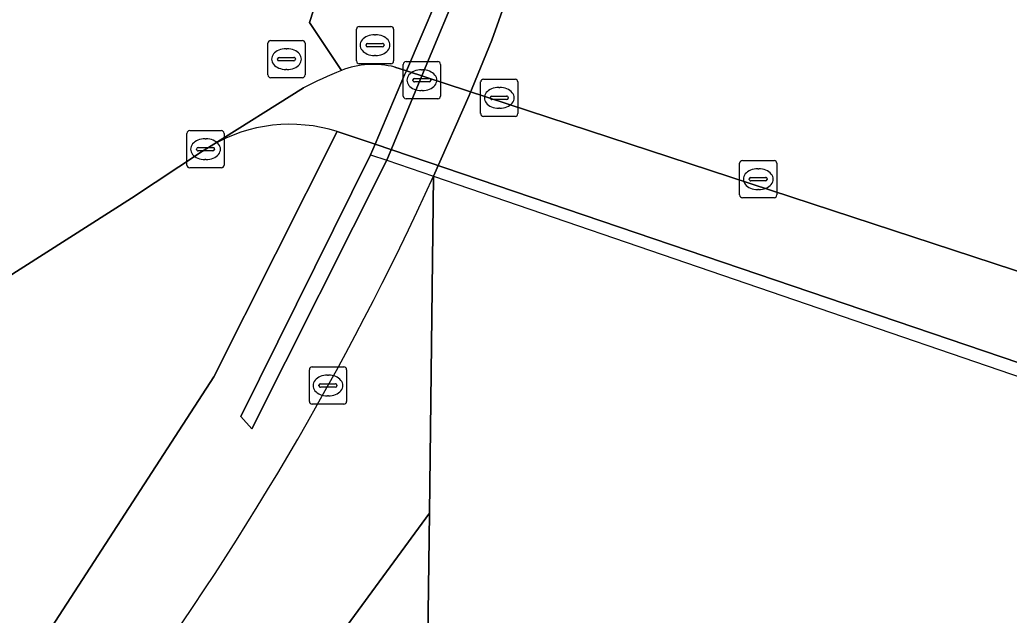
# Model space of a CAD drawing. Extents: x 161477 to 163040, y 383680 to 384871.
# Drawn here: x 162801.91 to 162828.52, y 384231.75 to 384247.76 of the extents above; entities that cross this region are included whole.
import ezdxf

# ---------------------------------------------------------------- set-up
doc = ezdxf.new("R2010")
doc.units = 0
for name, color, linetype in [('IMGEO_Berm_groen', 7, 'Continuous'), ('IMGEO_Fietspad_gesloten', 7, 'Continuous'), ('IMGEO_Fietspad_open', 7, 'Continuous'), ('IMGEO_Kolk', 7, 'Continuous'), ('IMGEO_Muur', 7, 'Continuous'), ('IMGEO_Rijbaan_lokaal_gesloten', 7, 'Continuous'), ('IMGEO_Rijbaan_regionaal_gesloten', 7, 'Continuous'), ('IMGEO_Rioolput', 7, 'Continuous'), ('IMGEO_Tunneldeel', 7, 'Continuous'), ('IMGEO_Voetpad_halfverhard', 7, 'Continuous'), ('IMGEO_Voetpad_open', 7, 'Continuous')]:
    doc.layers.add(name, color=color, linetype=linetype)

msp = doc.modelspace()

# ---------------------------------------------------------------- linework, layer by layer
at = {"layer": 'IMGEO_Berm_groen'}
for points in [[(162810.733, 384254.803), (162813.412, 384253.894), (162813.905, 384253.726), (162813.874, 384253.549), (162814.866, 384253.19), (162815.206, 384254.245), (162816.824, 384261.119), (162817.227, 384261.018), (162815.161, 384252.73), (162814.096, 384249.539), (162813.911, 384249.094), (162812.682, 384246.142), (162811.782, 384243.979), (162808.153, 384236.754), (162807.855, 384237.085), (162811.346, 384244.124), (162811.467, 384244.407), (162810.448, 384244.753), (162807.132, 384238.152), (162801.934, 384230.137)], [(162813.041, 384243.548), (162813.994, 384245.716), (162814.608, 384247.212), (162815.129, 384248.675), (162815.29, 384249.146), (162815.574, 384250), (162816.287, 384252.316)], [(162785.094, 384214.111), (162788.072, 384216.285), (162789.353, 384217.22), (162790.909, 384218.65), (162797.016, 384224.261), (162801.934, 384230.137), (162807.132, 384238.152), (162810.448, 384244.753)], [(162807.058, 384244.367), (162806.827, 384244.221), (162804.914, 384242.955), (162740.876, 384202.134), (162728.183, 384194.06), (162727.443, 384193.677), (162725.567, 384192.746), (162726.577, 384189.869), (162762.818, 384203.024), (162771.283, 384206.403), (162775.251, 384208.154), (162778.93, 384210.051), (162780.986, 384211.111), (162782.117, 384211.937), (162785.094, 384214.111)]]:
    msp.add_lwpolyline(points, dxfattribs=at)
for centre, radius, start, end in [((162809.19, 384240.725), 4.22, 72.6526, 120.3393), ((162738.689, 384277.506), 81.74, 323.55193, 335.45287)]:
    msp.add_arc(centre, radius, start, end, dxfattribs=at)
at = {"layer": 'IMGEO_Fietspad_gesloten'}
msp.add_lwpolyline([(162834.358, 384245.916), (162834.472, 384246.111), (162834.111, 384246.234), (162833.089, 384246.584), (162814.761, 384252.864), (162813.713, 384249.668), (162813.523, 384249.223), (162812.31, 384246.383), (162832.465, 384239.782), (162833.066, 384242.48), (162833.299, 384243.1)], close=True, dxfattribs=at)
at = {"layer": 'IMGEO_Fietspad_open'}
for points in [[(162810.562, 384246.395), (162809.706, 384247.685), (162811.724, 384253.905), (162810.458, 384254.328)], [(162814.761, 384252.864), (162811.724, 384253.905), (162809.706, 384247.685), (162810.562, 384246.395)], [(162812.003, 384246.484), (162812.31, 384246.383), (162813.523, 384249.223), (162813.713, 384249.668), (162814.761, 384252.864)], [(162804.914, 384242.955), (162806.827, 384244.221), (162807.058, 384244.367), (162809.538, 384245.929)], [(162796.802, 384245.697), (162789.362, 384240.95), (162777.691, 384233.503), (162734.477, 384205.927), (162724.556, 384199.583), (162724.124, 384199.308), (162727.443, 384193.677), (162728.183, 384194.06), (162740.876, 384202.134), (162804.914, 384242.955)]]:
    msp.add_lwpolyline(points, dxfattribs=at)
for centre, radius, start, end in [((162811.426, 384244.124), 2.43, 76.2509, 110.8176), ((162818.656, 384227.252), 20.784, 112.9183, 116.0202)]:
    msp.add_arc(centre, radius, start, end, dxfattribs=at)
at = {"layer": 'IMGEO_Kolk'}
for p, q in [((162808.584, 384246.273), (162808.584, 384247.125)), ((162808.659, 384247.199), (162809.511, 384247.199)), ((162809.072, 384246.979), (162809.097, 384246.979)), ((162809.585, 384247.125), (162809.585, 384246.273)), ((162808.843, 384246.693), (162808.843, 384246.705)), ((162808.886, 384246.742), (162809.284, 384246.742)), ((162809.327, 384246.705), (162809.327, 384246.693)), ((162809.281, 384246.656), (162808.883, 384246.656)), ((162809.095, 384246.419), (162809.07, 384246.419)), ((162812.226, 384245.705), (162812.226, 384246.557)), ((162812.301, 384246.631), (162813.153, 384246.631)), ((162812.714, 384246.411), (162812.739, 384246.411)), ((162813.227, 384246.557), (162813.227, 384245.705)), ((162809.511, 384246.199), (162808.659, 384246.199)), ((162812.528, 384246.174), (162812.926, 384246.174)), ((162814.382, 384246.158), (162815.234, 384246.158)), ((162812.485, 384246.125), (162812.485, 384246.137)), ((162812.923, 384246.088), (162812.525, 384246.088)), ((162812.969, 384246.137), (162812.969, 384246.125)), ((162814.307, 384245.232), (162814.307, 384246.084)), ((162814.795, 384245.938), (162814.82, 384245.938)), ((162815.308, 384246.084), (162815.308, 384245.232)), ((162813.153, 384245.631), (162812.301, 384245.631)), ((162812.737, 384245.851), (162812.712, 384245.851)), ((162814.566, 384245.652), (162814.566, 384245.664)), ((162815.004, 384245.615), (162814.606, 384245.615)), ((162814.609, 384245.701), (162815.007, 384245.701)), ((162815.05, 384245.664), (162815.05, 384245.652)), ((162814.818, 384245.378), (162814.793, 384245.378)), ((162815.234, 384245.158), (162814.382, 384245.158)), ((162806.407, 384243.849), (162806.407, 384244.701)), ((162806.482, 384244.775), (162807.334, 384244.775)), ((162806.895, 384244.555), (162806.92, 384244.555)), ((162807.408, 384244.701), (162807.408, 384243.849)), ((162806.709, 384244.318), (162807.107, 384244.318)), ((162806.666, 384244.269), (162806.666, 384244.281)), ((162807.104, 384244.232), (162806.706, 384244.232)), ((162807.15, 384244.281), (162807.15, 384244.269)), ((162807.334, 384243.775), (162806.482, 384243.775)), ((162806.918, 384243.995), (162806.893, 384243.995)), ((162821.273, 384243.045), (162821.273, 384243.897)), ((162821.348, 384243.971), (162822.2, 384243.971)), ((162821.761, 384243.751), (162821.786, 384243.751)), ((162822.274, 384243.897), (162822.274, 384243.045)), ((162821.575, 384243.514), (162821.973, 384243.514)), ((162821.532, 384243.465), (162821.532, 384243.477)), ((162821.97, 384243.428), (162821.572, 384243.428)), ((162822.016, 384243.477), (162822.016, 384243.465)), ((162822.2, 384242.971), (162821.348, 384242.971)), ((162821.784, 384243.191), (162821.759, 384243.191)), ((162809.7, 384237.495), (162809.7, 384238.347)), ((162809.775, 384238.421), (162810.627, 384238.421)), ((162810.188, 384238.201), (162810.213, 384238.201)), ((162810.701, 384238.347), (162810.701, 384237.495)), ((162809.959, 384237.915), (162809.959, 384237.927)), ((162810.002, 384237.964), (162810.4, 384237.964)), ((162810.443, 384237.927), (162810.443, 384237.915)), ((162810.397, 384237.878), (162809.999, 384237.878)), ((162810.211, 384237.641), (162810.186, 384237.641)), ((162810.627, 384237.421), (162809.775, 384237.421))]:
    msp.add_line(p, q, dxfattribs=at)
for points in [[(162808.584, 384246.273), (162808.584, 384247.125)], [(162808.659, 384247.199), (162809.511, 384247.199)], [(162809.585, 384247.125), (162809.585, 384246.273)], [(162812.226, 384245.705), (162812.226, 384246.557)], [(162812.301, 384246.631), (162813.153, 384246.631)], [(162813.227, 384246.557), (162813.227, 384245.705)], [(162809.511, 384246.199), (162808.659, 384246.199)], [(162814.382, 384246.158), (162815.234, 384246.158)], [(162814.307, 384245.232), (162814.307, 384246.084)], [(162815.308, 384246.084), (162815.308, 384245.232)], [(162813.153, 384245.631), (162812.301, 384245.631)], [(162815.234, 384245.158), (162814.382, 384245.158)], [(162806.407, 384243.849), (162806.407, 384244.701)], [(162806.482, 384244.775), (162807.334, 384244.775)], [(162807.408, 384244.701), (162807.408, 384243.849)], [(162807.334, 384243.775), (162806.482, 384243.775)], [(162821.273, 384243.045), (162821.273, 384243.897)], [(162821.348, 384243.971), (162822.2, 384243.971)], [(162822.274, 384243.897), (162822.274, 384243.045)], [(162822.2, 384242.971), (162821.348, 384242.971)], [(162809.7, 384237.495), (162809.7, 384238.347)], [(162809.775, 384238.421), (162810.627, 384238.421)], [(162810.701, 384238.347), (162810.701, 384237.495)], [(162810.627, 384237.421), (162809.775, 384237.421)]]:
    msp.add_lwpolyline(points, dxfattribs=at)
for centre, radius, start, end in [((162808.661, 384247.123), 0.0765, 91.552, 178.448), ((162808.661, 384247.123), 0.0765, 91.552, 178.448), ((162809.509, 384247.123), 0.0765, 1.552, 88.448), ((162809.509, 384247.123), 0.0765, 1.552, 88.448), ((162808.883, 384246.702), 0.0403, 85.8775, 175.7526), ((162808.88, 384246.692), 0.0366, 178.938, 274.7102), ((162809.284, 384246.699), 0.043, 264.8664, 352.4533), ((162809.288, 384246.704), 0.0386, 1.7309, 96.639), ((162812.303, 384246.555), 0.0765, 91.552, 178.448), ((162812.303, 384246.555), 0.0765, 91.552, 178.448), ((162813.151, 384246.555), 0.0765, 1.552, 88.448), ((162813.151, 384246.555), 0.0765, 1.552, 88.448), ((162808.661, 384246.275), 0.0765, 181.552, 268.448), ((162808.661, 384246.275), 0.0765, 181.552, 268.448), ((162809.509, 384246.275), 0.0765, 271.552, 358.448), ((162809.509, 384246.275), 0.0765, 271.552, 358.448), ((162812.525, 384246.134), 0.0403, 85.8775, 175.7526), ((162812.93, 384246.136), 0.0386, 1.7309, 96.639), ((162814.384, 384246.082), 0.0765, 91.552, 178.448), ((162814.384, 384246.082), 0.0765, 91.552, 178.448), ((162815.232, 384246.082), 0.0765, 1.552, 88.448), ((162815.232, 384246.082), 0.0765, 1.552, 88.448), ((162812.522, 384246.124), 0.0366, 178.938, 274.7102), ((162812.926, 384246.131), 0.043, 264.8664, 352.4533), ((162812.303, 384245.707), 0.0765, 181.552, 268.448), ((162812.303, 384245.707), 0.0765, 181.552, 268.448), ((162813.151, 384245.707), 0.0765, 271.552, 358.448), ((162813.151, 384245.707), 0.0765, 271.552, 358.448), ((162814.606, 384245.661), 0.0403, 85.8775, 175.7526), ((162814.603, 384245.651), 0.0366, 178.938, 274.7102), ((162815.007, 384245.658), 0.043, 264.8664, 352.4533), ((162815.011, 384245.663), 0.0386, 1.7309, 96.639), ((162814.384, 384245.234), 0.0765, 181.552, 268.448), ((162814.384, 384245.234), 0.0765, 181.552, 268.448), ((162815.232, 384245.234), 0.0765, 271.552, 358.448), ((162815.232, 384245.234), 0.0765, 271.552, 358.448), ((162806.484, 384244.699), 0.0765, 91.552, 178.448), ((162806.484, 384244.699), 0.0765, 91.552, 178.448), ((162807.332, 384244.699), 0.0765, 1.552, 88.448), ((162807.332, 384244.699), 0.0765, 1.552, 88.448), ((162806.706, 384244.278), 0.0403, 85.8775, 175.7526), ((162807.111, 384244.28), 0.0386, 1.7309, 96.639), ((162806.703, 384244.268), 0.0366, 178.938, 274.7102), ((162807.107, 384244.275), 0.043, 264.8664, 352.4533), ((162806.484, 384243.851), 0.0765, 181.552, 268.448), ((162806.484, 384243.851), 0.0765, 181.552, 268.448), ((162807.332, 384243.851), 0.0765, 271.552, 358.448), ((162807.332, 384243.851), 0.0765, 271.552, 358.448), ((162821.35, 384243.895), 0.0765, 91.552, 178.448), ((162821.35, 384243.895), 0.0765, 91.552, 178.448), ((162822.198, 384243.895), 0.0765, 1.552, 88.448), ((162822.198, 384243.895), 0.0765, 1.552, 88.448), ((162821.572, 384243.474), 0.0403, 85.8775, 175.7526), ((162821.977, 384243.476), 0.0386, 1.7309, 96.639), ((162821.569, 384243.464), 0.0366, 178.938, 274.7102), ((162821.973, 384243.471), 0.043, 264.8664, 352.4533), ((162821.35, 384243.047), 0.0765, 181.552, 268.448), ((162821.35, 384243.047), 0.0765, 181.552, 268.448), ((162822.198, 384243.047), 0.0765, 271.552, 358.448), ((162822.198, 384243.047), 0.0765, 271.552, 358.448), ((162809.777, 384238.345), 0.0765, 91.552, 178.448), ((162809.777, 384238.345), 0.0765, 91.552, 178.448), ((162810.625, 384238.345), 0.0765, 1.552, 88.448), ((162810.625, 384238.345), 0.0765, 1.552, 88.448), ((162809.999, 384237.924), 0.0403, 85.8775, 175.7526), ((162809.996, 384237.914), 0.0366, 178.938, 274.7102), ((162810.4, 384237.921), 0.043, 264.8664, 352.4533), ((162810.404, 384237.926), 0.0386, 1.7309, 96.639), ((162809.777, 384237.497), 0.0765, 181.552, 268.448), ((162809.777, 384237.497), 0.0765, 181.552, 268.448), ((162810.625, 384237.497), 0.0765, 271.552, 358.448), ((162810.625, 384237.497), 0.0765, 271.552, 358.448)]:
    msp.add_arc(centre, radius, start, end, dxfattribs=at)
for centre, major_axis, ratio, start_param, end_param in [((162809.071, 384246.699), (-0.387, 0.002), 0.722429, 4.712389, 7.853982), ((162809.096, 384246.699), (-0.39, 0.002), 0.717154, 1.570796, 4.712389), ((162812.713, 384246.131), (-0.387, 0.002), 0.722429, 4.712389, 7.853982), ((162812.738, 384246.131), (-0.39, 0.002), 0.717154, 1.570796, 4.712389), ((162814.794, 384245.658), (-0.387, 0.002), 0.722429, 4.712389, 7.853982), ((162814.819, 384245.658), (-0.39, 0.002), 0.717154, 1.570796, 4.712389), ((162806.894, 384244.275), (-0.387, 0.002), 0.722429, 4.712389, 7.853982), ((162806.919, 384244.275), (-0.39, 0.002), 0.717154, 1.570796, 4.712389), ((162821.76, 384243.471), (-0.387, 0.002), 0.722429, 4.712389, 7.853982), ((162821.785, 384243.471), (-0.39, 0.002), 0.717154, 1.570796, 4.712389), ((162810.187, 384237.921), (-0.387, 0.002), 0.722429, 4.712389, 7.853982), ((162810.212, 384237.921), (-0.39, 0.002), 0.717154, 1.570796, 4.712389)]:
    msp.add_ellipse(centre, major_axis=major_axis, ratio=ratio, start_param=start_param, end_param=end_param, dxfattribs=at)
at = {"layer": 'IMGEO_Muur'}
msp.add_lwpolyline([(162811.782, 384243.979), (162812.682, 384246.142), (162813.911, 384249.094), (162814.096, 384249.539), (162815.161, 384252.73), (162817.227, 384261.018), (162816.824, 384261.119), (162815.206, 384254.245), (162814.866, 384253.19), (162814.761, 384252.864), (162813.713, 384249.668), (162813.523, 384249.223), (162812.31, 384246.383), (162812.263, 384246.273), (162811.467, 384244.407), (162811.346, 384244.124), (162807.855, 384237.085), (162808.153, 384236.754)], close=True, dxfattribs=at)
at = {"layer": 'IMGEO_Rijbaan_lokaal_gesloten'}
for points in [[(162812.928, 384234.488), (162813.041, 384243.548)], [(162643.536, 384156.751), (162690.226, 384171.252), (162715.52, 384179.603), (162731.216, 384185.154), (162754.262, 384193.456), (162769.809, 384199.206), (162775.708, 384201.757), (162781.856, 384204.757), (162785.355, 384207.007), (162792.704, 384212.008), (162797.102, 384215.708), (162801.402, 384219.909), (162804.101, 384223.009), (162808.4, 384228.31), (162812.928, 384234.488)], [(162812.853, 384228.459), (162812.928, 384234.488), (162808.4, 384228.31), (162804.101, 384223.009), (162801.402, 384219.909), (162797.102, 384215.708), (162792.704, 384212.008), (162785.355, 384207.007), (162781.856, 384204.757), (162775.708, 384201.757), (162769.809, 384199.206), (162754.262, 384193.456), (162731.216, 384185.154), (162715.52, 384179.603), (162690.226, 384171.252), (162643.536, 384156.751)]]:
    msp.add_lwpolyline(points, dxfattribs=at)
msp.add_arc((162738.689, 384277.506), 81.74, 323.55193, 335.45287, dxfattribs=at)
at = {"layer": 'IMGEO_Rijbaan_regionaal_gesloten'}
msp.add_lwpolyline([(162816.287, 384252.316), (162815.574, 384250), (162815.29, 384249.146), (162815.129, 384248.675), (162814.608, 384247.212), (162813.994, 384245.716), (162813.041, 384243.548), (162812.928, 384234.488), (162812.853, 384228.459), (162813.309, 384229.28)], dxfattribs=at)
at = {"layer": 'IMGEO_Rioolput'}
for p, q in [((162810.966, 384246.649), (162810.966, 384247.501)), ((162811.041, 384247.575), (162811.893, 384247.575)), ((162811.967, 384247.501), (162811.967, 384246.649)), ((162811.454, 384247.355), (162811.479, 384247.355)), ((162811.225, 384247.069), (162811.225, 384247.081)), ((162811.663, 384247.032), (162811.265, 384247.032)), ((162811.268, 384247.118), (162811.666, 384247.118)), ((162811.709, 384247.081), (162811.709, 384247.069)), ((162811.477, 384246.795), (162811.452, 384246.795)), ((162811.893, 384246.575), (162811.041, 384246.575))]:
    msp.add_line(p, q, dxfattribs=at)
for points in [[(162810.966, 384246.649), (162810.966, 384247.501)], [(162811.041, 384247.575), (162811.893, 384247.575)], [(162811.967, 384247.501), (162811.967, 384246.649)], [(162811.893, 384246.575), (162811.041, 384246.575)]]:
    msp.add_lwpolyline(points, dxfattribs=at)
for centre, radius, start, end in [((162811.043, 384247.499), 0.0765, 91.552, 178.448), ((162811.043, 384247.499), 0.0765, 91.552, 178.448), ((162811.891, 384247.499), 0.0765, 1.552, 88.448), ((162811.891, 384247.499), 0.0765, 1.552, 88.448), ((162811.265, 384247.078), 0.0403, 85.8775, 175.7526), ((162811.262, 384247.068), 0.0366, 178.938, 274.7102), ((162811.666, 384247.075), 0.043, 264.8664, 352.4533), ((162811.67, 384247.08), 0.0386, 1.7309, 96.639), ((162811.043, 384246.651), 0.0765, 181.552, 268.448), ((162811.043, 384246.651), 0.0765, 181.552, 268.448), ((162811.891, 384246.651), 0.0765, 271.552, 358.448), ((162811.891, 384246.651), 0.0765, 271.552, 358.448)]:
    msp.add_arc(centre, radius, start, end, dxfattribs=at)
for centre, major_axis, ratio, start_param, end_param in [((162811.453, 384247.075), (-0.387, 0.002), 0.722429, 4.712389, 7.853982), ((162811.478, 384247.075), (-0.39, 0.002), 0.717154, 1.570796, 4.712389)]:
    msp.add_ellipse(centre, major_axis=major_axis, ratio=ratio, start_param=start_param, end_param=end_param, dxfattribs=at)
at = {"layer": 'IMGEO_Tunneldeel'}
msp.add_lwpolyline([(162834.358, 384245.916), (162834.472, 384246.111), (162834.111, 384246.234), (162833.089, 384246.584), (162815.267, 384252.691), (162814.761, 384252.864), (162813.713, 384249.668), (162813.523, 384249.223), (162812.31, 384246.383), (162812.263, 384246.273), (162811.467, 384244.407), (162811.346, 384244.124), (162811.782, 384243.979), (162813.041, 384243.548), (162830.526, 384237.561), (162831.582, 384237.2), (162831.993, 384237.055), (162832.056, 384237.424), (162832.431, 384239.627), (162832.465, 384239.782), (162833.066, 384242.48), (162833.299, 384243.1)], close=True, dxfattribs=at)
at = {"layer": 'IMGEO_Voetpad_halfverhard'}
msp.add_lwpolyline([(162811.467, 384244.407), (162811.346, 384244.124), (162811.782, 384243.979), (162813.041, 384243.548), (162830.526, 384237.561), (162831.582, 384237.2), (162831.993, 384237.055), (162832.056, 384237.424)], close=True, dxfattribs=at)
at = {"layer": 'IMGEO_Voetpad_open'}
for points in [[(162812.263, 384246.273), (162812.31, 384246.383), (162812.003, 384246.484)], [(162810.448, 384244.753), (162811.467, 384244.407), (162812.263, 384246.273)], [(162809.538, 384245.929), (162807.058, 384244.367)]]:
    msp.add_lwpolyline(points, dxfattribs=at)
msp.add_lwpolyline([(162812.31, 384246.383), (162812.263, 384246.273), (162811.467, 384244.407), (162832.056, 384237.424), (162832.431, 384239.627), (162832.465, 384239.782)], close=True, dxfattribs=at)
for centre, radius, start, end in [((162811.426, 384244.124), 2.43, 76.2509, 110.8176), ((162818.656, 384227.252), 20.784, 112.9183, 116.0202), ((162809.19, 384240.725), 4.22, 72.6526, 120.3393)]:
    msp.add_arc(centre, radius, start, end, dxfattribs=at)

doc.saveas('drawing.dxf')
